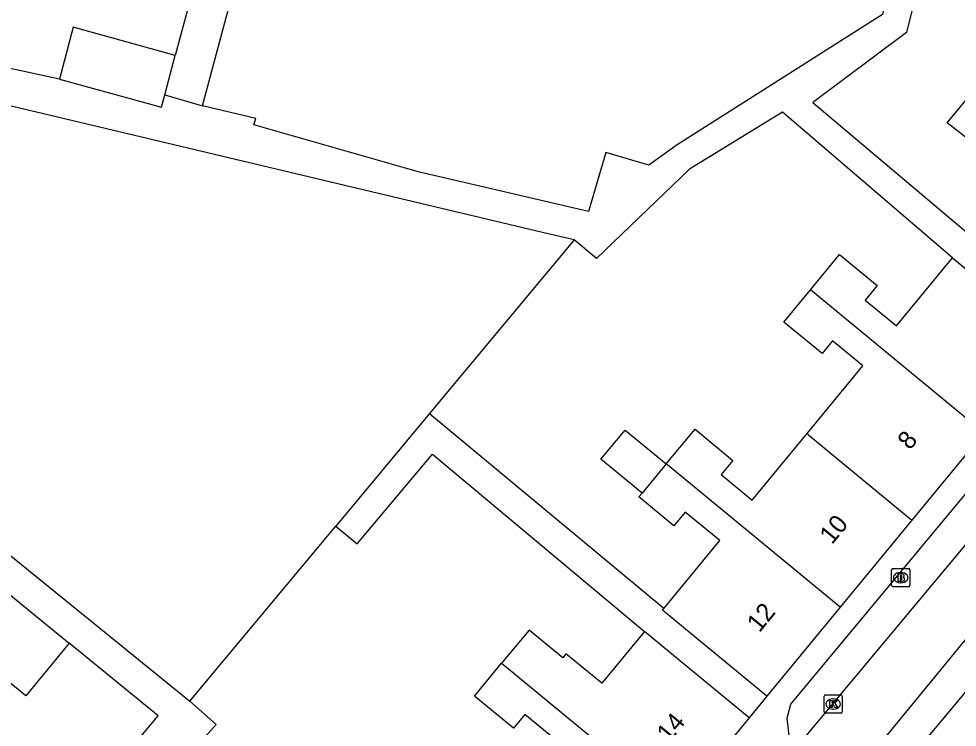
# Model space of a CAD drawing. Extents: x 158352 to 159489, y 383828 to 384597.
# Drawn here: x 159210.4 to 159262.1, y 384354.4 to 384393.5 of the extents above; entities that cross this region are included whole.
import ezdxf

# ---------------------------------------------------------------- set-up
doc = ezdxf.new("R2010")
doc.units = 0
for name, color, linetype in [('IMGEO_Brandkraan', 7, 'Continuous'), ('IMGEO_Erf', 7, 'Continuous'), ('IMGEO_Kolk', 7, 'Continuous'), ('IMGEO_Pand', 7, 'Continuous'), ('IMGEO_Pand_nummerreeks', 7, 'Continuous'), ('IMGEO_Rijbaan_lokaal_open', 7, 'Continuous'), ('IMGEO_Voetpad_open', 7, 'Continuous')]:
    doc.layers.add(name, color=color, linetype=linetype)

msp = doc.modelspace()

# ---------------------------------------------------------------- linework, layer by layer
at = {"layer": 'IMGEO_Brandkraan'}
for p, q in [((159258.526, 384362.238), (159258.526, 384363.09)), ((159258.601, 384363.164), (159259.453, 384363.164)), ((159259.527, 384363.09), (159259.527, 384362.238)), ((159259.014, 384362.944), (159259.039, 384362.944)), ((159259.453, 384362.164), (159258.601, 384362.164)), ((159259.037, 384362.384), (159259.012, 384362.384))]:
    msp.add_line(p, q, dxfattribs=at)
for points in [[(159258.526, 384362.238), (159258.526, 384363.09)], [(159258.601, 384363.164), (159259.453, 384363.164)], [(159259.527, 384363.09), (159259.527, 384362.238)], [(159258.874, 384362.864), (159258.874, 384362.464), (159259.087, 384362.464)], [(159259.105, 384362.864), (159258.874, 384362.864)], [(159259.053, 384362.783), (159258.999, 384362.783), (159258.999, 384362.707)], [(159258.999, 384362.707), (159259.052, 384362.707)], [(159259.061, 384362.631), (159258.999, 384362.631), (159258.999, 384362.55)], [(159258.999, 384362.55), (159259.061, 384362.55)], [(159259.453, 384362.164), (159258.601, 384362.164)]]:
    msp.add_lwpolyline(points, dxfattribs=at)
for centre, radius, start, end in [((159258.603, 384363.088), 0.0765, 91.552, 178.448), ((159258.603, 384363.088), 0.0765, 91.552, 178.448), ((159259.451, 384363.088), 0.0765, 1.552, 88.448), ((159259.451, 384363.088), 0.0765, 1.552, 88.448), ((159259.054, 384362.745), 0.0379, 267.8285, 90.9355), ((159259.062, 384362.59), 0.0404, 269.8759, 90.5077), ((159259.109, 384362.719), 0.145, 59.4692, 91.5367), ((159259.134, 384362.766), 0.0922, 285.5137, 58.1501), ((159259.139, 384362.574), 0.105, 301.3115, 78.989), ((159258.603, 384362.24), 0.0765, 181.552, 268.448), ((159258.603, 384362.24), 0.0765, 181.552, 268.448), ((159259.093, 384362.715), 0.251, 268.6676, 293.5347), ((159259.451, 384362.24), 0.0765, 271.552, 358.448), ((159259.451, 384362.24), 0.0765, 271.552, 358.448)]:
    msp.add_arc(centre, radius, start, end, dxfattribs=at)
for centre, major_axis, ratio, start_param, end_param in [((159259.013, 384362.664), (-0.387, 0.002), 0.722429, 4.712389, 7.853982), ((159259.038, 384362.664), (-0.39, 0.002), 0.717154, 1.570796, 4.712389)]:
    msp.add_ellipse(centre, major_axis=major_axis, ratio=ratio, start_param=start_param, end_param=end_param, dxfattribs=at)
at = {"layer": 'IMGEO_Erf'}
for points in [[(159241.03, 384381.292), (159233.066, 384371.723)], [(159219.854, 384355.849), (159227.893, 384365.508)]]:
    msp.add_lwpolyline(points, dxfattribs=at)
at = {"layer": 'IMGEO_Kolk'}
for p, q in [((159254.807, 384355.265), (159254.807, 384356.117)), ((159254.882, 384356.191), (159255.734, 384356.191)), ((159255.295, 384355.971), (159255.32, 384355.971)), ((159255.808, 384356.117), (159255.808, 384355.265)), ((159255.318, 384355.411), (159255.293, 384355.411)), ((159255.734, 384355.191), (159254.882, 384355.191))]:
    msp.add_line(p, q, dxfattribs=at)
for points in [[(159254.807, 384355.265), (159254.807, 384356.117)], [(159254.882, 384356.191), (159255.734, 384356.191)], [(159255.128, 384355.891), (159255.251, 384355.891), (159255.251, 384355.74), (159255.381, 384355.891), (159255.545, 384355.891), (159255.399, 384355.74), (159255.552, 384355.491), (159255.4, 384355.491), (159255.315, 384355.655), (159255.251, 384355.588), (159255.251, 384355.491), (159255.128, 384355.491), (159255.128, 384355.891)], [(159255.808, 384356.117), (159255.808, 384355.265)], [(159255.734, 384355.191), (159254.882, 384355.191)]]:
    msp.add_lwpolyline(points, dxfattribs=at)
for centre, start, end in [((159254.884, 384356.115), 91.552, 178.448), ((159254.884, 384356.115), 91.552, 178.448), ((159255.732, 384356.115), 1.552, 88.448), ((159255.732, 384356.115), 1.552, 88.448), ((159254.884, 384355.267), 181.552, 268.448), ((159254.884, 384355.267), 181.552, 268.448), ((159255.732, 384355.267), 271.552, 358.448), ((159255.732, 384355.267), 271.552, 358.448)]:
    msp.add_arc(centre, 0.0765, start, end, dxfattribs=at)
for centre, major_axis, ratio, start_param, end_param in [((159255.294, 384355.691), (-0.387, 0.002), 0.722429, 4.712389, 7.853982), ((159255.319, 384355.691), (-0.39, 0.002), 0.717154, 1.570796, 4.712389)]:
    msp.add_ellipse(centre, major_axis=major_axis, ratio=ratio, start_param=start_param, end_param=end_param, dxfattribs=at)
at = {"layer": 'IMGEO_Pand'}
for points in [[(159220.542, 384388.685), (159222.535, 384396.122), (159220.454, 384396.731), (159219.045, 384391.472)], [(159219.045, 384391.472), (159213.419, 384393.021), (159212.674, 384390.157)], [(159218.462, 384389.295), (159219.045, 384391.472)], [(159212.674, 384390.157), (159218.285, 384388.612), (159218.462, 384389.295)], [(159262.98, 384381.439), (159266.15, 384385.193), (159264.318, 384386.719), (159263.77, 384386.038), (159261.588, 384387.753), (159263.106, 384389.585)], [(159218.462, 384389.295), (159220.542, 384388.685)], [(159254.049, 384378.535), (159255.659, 384380.488), (159257.738, 384378.773), (159257.074, 384377.969), (159258.795, 384376.55), (159261.888, 384380.301)], [(159261.888, 384380.301), (159263.797, 384378.728), (159267.655, 384375.547)], [(159253.868, 384370.606), (159256.946, 384374.339), (159255.272, 384375.719), (159254.698, 384375.023), (159252.587, 384376.762), (159254.049, 384378.535)], [(159263.615, 384370.646), (159254.366, 384378.273), (159254.049, 384378.535)], [(159246.104, 384368.932), (159247.691, 384370.857), (159249.782, 384369.133), (159249.137, 384368.351), (159250.847, 384366.941), (159253.868, 384370.606)], [(159244.777, 384367.322), (159242.506, 384369.195), (159243.834, 384370.804), (159246.104, 384368.932)], [(159253.868, 384370.606), (159253.965, 384370.526), (159259.65, 384365.838)], [(159263.615, 384370.646), (159259.65, 384365.838)], [(159246.104, 384368.932), (159244.777, 384367.322)], [(159255.686, 384361.03), (159246.192, 384368.86), (159246.104, 384368.932)], [(159245.978, 384360.976), (159245.986, 384360.985), (159249.056, 384364.709), (159247.152, 384366.279), (159246.529, 384365.523), (159244.603, 384367.111), (159244.777, 384367.322)], [(159259.65, 384365.838), (159255.686, 384361.03)], [(159205.975, 384360.104), (159208.352, 384363.009), (159213.197, 384359.046)], [(159255.686, 384361.03), (159251.647, 384356.13)], [(159251.647, 384356.13), (159247.789, 384359.31), (159245.894, 384360.873), (159245.978, 384360.976)], [(159213.197, 384359.046), (159210.819, 384356.14), (159205.975, 384360.104)], [(159244.907, 384359.69), (159242.549, 384356.834), (159240.579, 384358.461), (159240.4, 384358.244), (159238.55, 384359.772), (159237.034, 384357.937)], [(159250.681, 384354.921), (159246.826, 384358.105), (159244.907, 384359.69)], [(159236.859, 384349.986), (159239.965, 384353.747), (159238.31, 384355.113), (159237.686, 384354.357), (159235.541, 384356.129), (159237.034, 384357.937)], [(159237.034, 384357.937), (159237.388, 384357.645), (159246.628, 384350.014)], [(159250.681, 384354.921), (159246.628, 384350.014)]]:
    msp.add_lwpolyline(points, dxfattribs=at)
at = {"layer": 'IMGEO_Rijbaan_lokaal_open'}
for points in [[(159279.903, 384385.245), (159277.01, 384381.759), (159261.608, 384363.296), (159252.698, 384352.611)], [(159255.367, 384350.415), (159268.208, 384366.077), (159282.482, 384383.073)]]:
    msp.add_lwpolyline(points, dxfattribs=at)
at = {"layer": 'IMGEO_Voetpad_open'}
for points in [[(159212.674, 384390.157), (159205.77, 384391.651), (159210.423, 384410.907)], [(159261.036, 384399.57), (159259.354, 384392.738), (159254.182, 384388.868), (159262.98, 384381.439)], [(159259.137, 384398.395), (159258.017, 384393.726), (159246.705, 384386.545), (159245.146, 384385.418), (159242.771, 384386.113), (159241.817, 384382.855), (159235.829, 384384.25), (159232.508, 384385.023), (159223.383, 384387.633), (159223.484, 384387.988), (159220.542, 384388.685)], [(159241.03, 384381.292), (159239.289, 384381.706), (159203.885, 384390.122), (159186.225, 384383.162), (159218.59, 384356.876), (159219.854, 384355.849)], [(159261.888, 384380.301), (159252.506, 384388.346), (159247.387, 384385.191), (159242.257, 384380.271), (159241.03, 384381.292)], [(159233.066, 384371.723), (159227.893, 384365.508)], [(159233.066, 384371.723), (159245.978, 384360.976)], [(159227.893, 384365.508), (159229.075, 384364.524), (159233.231, 384369.481), (159244.907, 384359.69)], [(159252.908, 384353.775), (159252.779, 384354.917), (159252.981, 384355.68), (159262.858, 384367.576)], [(159267.668, 384362.453), (159258.056, 384350.914)], [(159233.653, 384334.301), (159214.295, 384350.492), (159218.097, 384355.038), (159213.197, 384359.046)], [(159219.854, 384355.849), (159221.301, 384354.57), (159217.227, 384349.962), (159228.835, 384340.264)], [(159251.647, 384356.13), (159250.681, 384354.921)]]:
    msp.add_lwpolyline(points, dxfattribs=at)

# ---------------------------------------------------------------- texts
at = {"layer": 'IMGEO_Pand_nummerreeks'}
for s, rotation, p in [('8', 50.4967, (159259.535, 384369.659)), ('10', 50.4967, (159255.239, 384364.449)), ('12', 50.4948, (159251.234, 384359.591)), ('14', 50.4489, (159246.263, 384353.529))]:
    msp.add_text(s, height=1, rotation=rotation, dxfattribs=at).set_placement(p)

doc.saveas('drawing.dxf')
